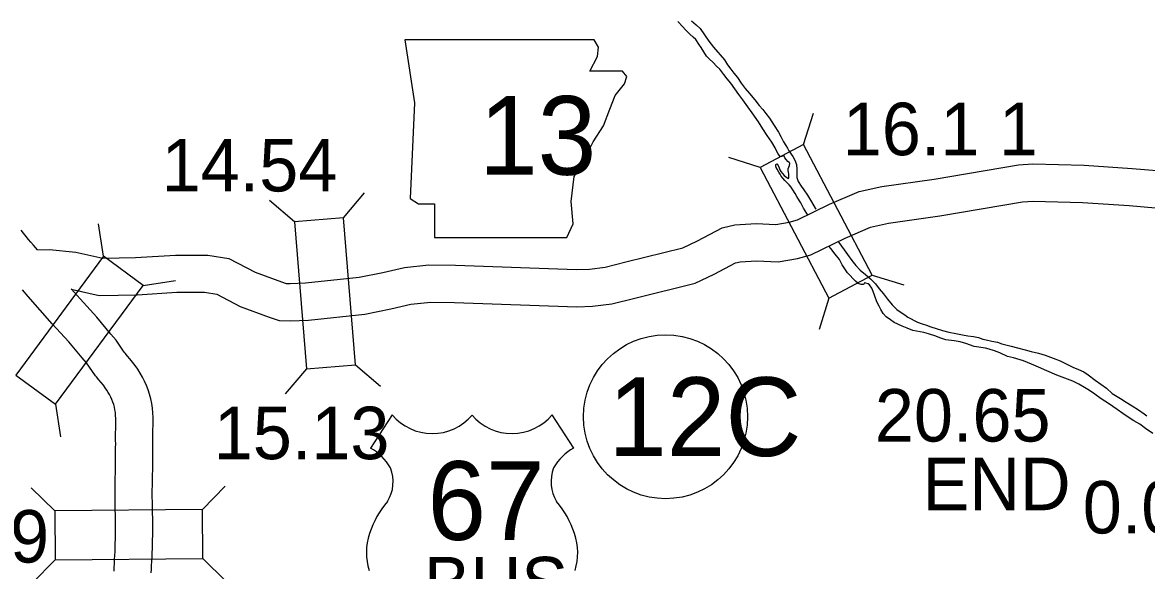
# Model space of a CAD drawing. Extents: x -939622 to -934222, y 1383701 to 1385301.
# Drawn here: x -936341.86 to -936314.72, y 1384548.05 to 1384561.29 of the extents above; entities that cross this region are included whole.
import ezdxf

# ---------------------------------------------------------------- set-up
doc = ezdxf.new("R2010")
doc.units = 0
for name, color, linetype in [('10', 7, 'Continuous'), ('20', 7, 'Continuous'), ('21', 7, 'Continuous'), ('22', 7, 'Continuous'), ('25', 7, 'Continuous'), ('27', 7, 'Continuous'), ('9', 7, 'Continuous')]:
    doc.layers.add(name, color=color, linetype=linetype)

msp = doc.modelspace()

# ---------------------------------------------------------------- linework, layer by layer
at = {"layer": '10'}
for points in [[(-936341.499, 1384555.794), (-936341.206, 1384555.808), (-936340.573, 1384555.743), (-936339.918, 1384555.597), (-936339.131, 1384555.612), (-936338.163, 1384555.671), (-936337.388, 1384555.671), (-936336.876, 1384555.586), (-936336.24, 1384555.254), (-936335.609, 1384555.022), (-936335.497, 1384554.985), (-936335.394, 1384554.981), (-936335.024, 1384554.996), (-936333.728, 1384555.136), (-936333.157, 1384555.248), (-936332.633, 1384555.371), (-936332.048, 1384555.436), (-936331.408, 1384555.427), (-936328.482, 1384555.318), (-936328.172, 1384555.333), (-936327.795, 1384555.378), (-936327.291, 1384555.506), (-936325.919, 1384555.841), (-936325.565, 1384556.011), (-936324.967, 1384556.328), (-936324.662, 1384556.402), (-936324.142, 1384556.431), (-936323.671, 1384556.407), (-936323.349, 1384556.461), (-936323.149, 1384556.519), (-936322.374, 1384556.895), (-936321.661, 1384557.202), (-936321.114, 1384557.325), (-936319.847, 1384557.503), (-936317.815, 1384557.852), (-936317.468, 1384557.871), (-936316.227, 1384557.837), (-936315.069, 1384557.76), (-936314.075, 1384557.676)], [(-936340.684, 1384554.845), (-936340.008, 1384554.695), (-936339.094, 1384554.713), (-936338.136, 1384554.771), (-936337.462, 1384554.771), (-936337.166, 1384554.722), (-936336.605, 1384554.43), (-936335.906, 1384554.173), (-936335.663, 1384554.092), (-936335.396, 1384554.08), (-936334.957, 1384554.098), (-936333.592, 1384554.245), (-936332.967, 1384554.368), (-936332.48, 1384554.482), (-936332.004, 1384554.535), (-936331.431, 1384554.527), (-936328.477, 1384554.417), (-936328.096, 1384554.435), (-936327.63, 1384554.491), (-936327.073, 1384554.633), (-936325.615, 1384554.989), (-936325.16, 1384555.207), (-936324.646, 1384555.48), (-936324.531, 1384555.508), (-936324.14, 1384555.529), (-936323.618, 1384555.503), (-936323.147, 1384555.583), (-936322.825, 1384555.676), (-936322, 1384556.076), (-936321.382, 1384556.342), (-936320.952, 1384556.439), (-936319.708, 1384556.614), (-936317.714, 1384556.956), (-936317.455, 1384556.971), (-936316.269, 1384556.938), (-936315.137, 1384556.863), (-936314.142, 1384556.779)], [(-936341.499, 1384555.794), (-936341.596, 1384555.908), (-936341.654, 1384555.978), (-936341.712, 1384556.048), (-936341.771, 1384556.121), (-936341.833, 1384556.196), (-936341.894, 1384556.27)], [(-936340.097, 1384552.756), (-936340.316, 1384553.066), (-936340.416, 1384553.186), (-936340.74, 1384553.575), (-936341.139, 1384554.011), (-936341.724, 1384554.673), (-936341.858, 1384554.827)], [(-936339.403, 1384553.329), (-936339.6, 1384553.611), (-936339.723, 1384553.761), (-936340.062, 1384554.167), (-936340.469, 1384554.612), (-936340.682, 1384554.854)], [(-936338.75, 1384547.993), (-936338.746, 1384548.083), (-936338.741, 1384548.175), (-936338.736, 1384548.272), (-936338.73, 1384548.373), (-936338.726, 1384548.478), (-936338.722, 1384548.582), (-936338.72, 1384548.687), (-936338.717, 1384548.792), (-936338.716, 1384548.897), (-936338.714, 1384549.003), (-936338.714, 1384549.11), (-936338.714, 1384549.216), (-936338.715, 1384549.322), (-936338.717, 1384549.427), (-936338.72, 1384549.528), (-936338.722, 1384549.626), (-936338.724, 1384549.722), (-936338.725, 1384549.817), (-936338.725, 1384549.909), (-936338.725, 1384550.001), (-936338.724, 1384550.094), (-936338.722, 1384550.186), (-936338.72, 1384550.277), (-936338.717, 1384550.37), (-936338.715, 1384550.466), (-936338.713, 1384550.562), (-936338.712, 1384550.656), (-936338.711, 1384550.749), (-936338.711, 1384550.839), (-936338.71, 1384550.927), (-936338.71, 1384551.016), (-936338.709, 1384551.108), (-936338.71, 1384551.2), (-936338.71, 1384551.288), (-936338.71, 1384551.374), (-936338.709, 1384551.461), (-936338.708, 1384551.551), (-936338.707, 1384551.647), (-936338.708, 1384551.749), (-936338.712, 1384551.857), (-936338.722, 1384551.971), (-936338.74, 1384552.087), (-936338.763, 1384552.199), (-936338.791, 1384552.309), (-936338.826, 1384552.418), (-936338.866, 1384552.522), (-936338.911, 1384552.624), (-936338.961, 1384552.723), (-936339.015, 1384552.819), (-936339.075, 1384552.912), (-936339.138, 1384553.003), (-936339.203, 1384553.086), (-936339.264, 1384553.161), (-936339.323, 1384553.231), (-936339.38, 1384553.302), (-936339.403, 1384553.329)], [(-936339.625, 1384548.512), (-936339.622, 1384548.609), (-936339.619, 1384548.708), (-936339.617, 1384548.809), (-936339.616, 1384548.91), (-936339.614, 1384549.01), (-936339.614, 1384549.11), (-936339.614, 1384549.21), (-936339.615, 1384549.309), (-936339.617, 1384549.408), (-936339.619, 1384549.508), (-936339.622, 1384549.608), (-936339.623, 1384549.708), (-936339.625, 1384549.809), (-936339.625, 1384549.909), (-936339.625, 1384550.008), (-936339.624, 1384550.106), (-936339.622, 1384550.203), (-936339.62, 1384550.302), (-936339.617, 1384550.397), (-936339.614, 1384550.486), (-936339.613, 1384550.574), (-936339.612, 1384550.663), (-936339.611, 1384550.753), (-936339.611, 1384550.844), (-936339.61, 1384550.934), (-936339.61, 1384551.023), (-936339.609, 1384551.108), (-936339.61, 1384551.194), (-936339.61, 1384551.285), (-936339.61, 1384551.38), (-936339.609, 1384551.473), (-936339.608, 1384551.563), (-936339.607, 1384551.647), (-936339.608, 1384551.726), (-936339.611, 1384551.798), (-936339.617, 1384551.866), (-936339.626, 1384551.929), (-936339.64, 1384551.994), (-936339.656, 1384552.058), (-936339.676, 1384552.119), (-936339.699, 1384552.181), (-936339.726, 1384552.24), (-936339.755, 1384552.299), (-936339.787, 1384552.355), (-936339.822, 1384552.41), (-936339.861, 1384552.466), (-936339.907, 1384552.525), (-936339.96, 1384552.59), (-936340.017, 1384552.659), (-936340.075, 1384552.729), (-936340.097, 1384552.756)], [(-936339.649, 1384548.035), (-936339.645, 1384548.128), (-936339.64, 1384548.224), (-936339.634, 1384548.321), (-936339.629, 1384548.416), (-936339.625, 1384548.512)]]:
    msp.add_lwpolyline(points, dxfattribs=at)
at = {"layer": '20'}
for p, q in [((-936322.999, 1384558.34), (-936322.764, 1384559.096)), ((-936324.051, 1384557.787), (-936324.807, 1384558.022)), ((-936335.295, 1384556.473), (-936335.899, 1384556.986)), ((-936334.111, 1384556.57), (-936333.598, 1384557.173)), ((-936339.906, 1384555.64), (-936340.024, 1384556.423)), ((-936321.341, 1384555.185), (-936320.584, 1384554.95)), ((-936338.949, 1384554.936), (-936338.166, 1384555.054)), ((-936322.392, 1384554.632), (-936322.627, 1384553.876)), ((-936335.006, 1384552.921), (-936335.519, 1384552.318)), ((-936333.822, 1384553.017), (-936333.219, 1384552.505)), ((-936341.063, 1384552.066), (-936340.945, 1384551.283)), ((-936341.081, 1384549.498), (-936341.646, 1384550.053)), ((-936337.517, 1384549.528), (-936336.962, 1384550.092)), ((-936341.071, 1384548.31), (-936341.627, 1384547.745)), ((-936337.508, 1384548.34), (-936336.943, 1384547.784))]:
    msp.add_line(p, q, dxfattribs=at)
for points in [[(-936321.341, 1384555.185), (-936322.999, 1384558.34), (-936324.051, 1384557.787), (-936322.392, 1384554.632)], [(-936333.822, 1384553.017), (-936334.111, 1384556.57), (-936335.295, 1384556.473), (-936335.006, 1384552.921)], [(-936341.063, 1384552.066), (-936338.949, 1384554.936), (-936339.906, 1384555.64), (-936342.02, 1384552.771)], [(-936341.071, 1384548.31), (-936337.508, 1384548.34), (-936337.517, 1384549.528), (-936341.081, 1384549.498)]]:
    msp.add_lwpolyline(points, close=True, dxfattribs=at)
at = {"layer": '21'}
msp.add_lwpolyline([(-936332.624, 1384560.868), (-936332.396, 1384559.345), (-936332.498, 1384557.036), (-936332.295, 1384556.909), (-936331.914, 1384556.909), (-936331.914, 1384556.097), (-936328.716, 1384556.097), (-936328.564, 1384556.427), (-936328.615, 1384556.96), (-936328.539, 1384557.569), (-936328.26, 1384558.051), (-936328.082, 1384558.406), (-936327.828, 1384558.787), (-936327.676, 1384559.193), (-936327.549, 1384559.523), (-936327.321, 1384559.802), (-936327.27, 1384559.98), (-936327.371, 1384560.107), (-936328.158, 1384560.107), (-936327.98, 1384560.462), (-936327.955, 1384560.69), (-936328.06, 1384560.866)], close=True, dxfattribs=at)
at = {"layer": '22'}
for p, q in [((-936332.935, 1384551.81), (-936333.455, 1384551.007)), ((-936329.075, 1384551.81), (-936328.555, 1384551.007))]:
    msp.add_line(p, q, dxfattribs=at)
for centre, radius, start, end in [((-936331.968, 1384552.624), 1.264, 220.075, 319.6701), ((-936330.042, 1384552.624), 1.264, 220.3299, 319.925), ((-936334.133, 1384549.842), 1.349, 30.7809, 59.9883), ((-936327.877, 1384549.842), 1.349, 120.0117, 149.2191), ((-936333.836, 1384550.197), 0.925, 328.8105, 21.2108), ((-936328.174, 1384550.197), 0.925, 158.7892, 211.1895), ((-936331.418, 1384548.302), 2.157, 138.9565, 162.6913), ((-936330.592, 1384548.302), 2.157, 17.3087, 41.0435), ((-936332.13, 1384548.479), 1.426, 160.9576, 197.3819), ((-936329.88, 1384548.479), 1.426, 342.6181, 19.0424)]:
    msp.add_arc(centre, radius, start, end, dxfattribs=at)
at = {"layer": '27'}
msp.add_circle((-936326.333, 1384551.767), 1.98, dxfattribs=at)
at = {"layer": '9'}
for points in [[(-936325.71, 1384561.327), (-936325.593, 1384561.228), (-936325.498, 1384561.14), (-936325.392, 1384560.986), (-936325.29, 1384560.838), (-936325.178, 1384560.687), (-936324.909, 1384560.384), (-936324.837, 1384560.265), (-936324.754, 1384560.159), (-936324.682, 1384560.064), (-936324.596, 1384559.958), (-936324.505, 1384559.822), (-936324.409, 1384559.692), (-936324.31, 1384559.571), (-936324.18, 1384559.415), (-936324.072, 1384559.282), (-936323.988, 1384559.182), (-936323.911, 1384559.087), (-936323.827, 1384558.975), (-936323.709, 1384558.8), (-936323.606, 1384558.64), (-936323.549, 1384558.533), (-936323.518, 1384558.468), (-936323.483, 1384558.406), (-936323.43, 1384558.317), (-936323.392, 1384558.251), (-936323.358, 1384558.189), (-936323.258, 1384558.047), (-936323.214, 1384557.964), (-936323.173, 1384557.86), (-936323.161, 1384557.737), (-936323.161, 1384557.622), (-936323.165, 1384557.544), (-936323.13, 1384557.446), (-936323.058, 1384557.336), (-936322.993, 1384557.244), (-936322.909, 1384557.117), (-936322.809, 1384556.957), (-936322.724, 1384556.803), (-936322.706, 1384556.775)], [(-936323.402, 1384557.418), (-936323.455, 1384557.474), (-936323.501, 1384557.53), (-936323.541, 1384557.574), (-936323.566, 1384557.622), (-936323.598, 1384557.669), (-936323.641, 1384557.74), (-936323.663, 1384557.785), (-936323.673, 1384557.826), (-936323.671, 1384557.857), (-936323.648, 1384557.875), (-936323.635, 1384557.867), (-936323.613, 1384557.831), (-936323.594, 1384557.777), (-936323.572, 1384557.724), (-936323.547, 1384557.688), (-936323.51, 1384557.641), (-936323.467, 1384557.594), (-936323.436, 1384557.568), (-936323.408, 1384557.544), (-936323.384, 1384557.527), (-936323.372, 1384557.521), (-936323.354, 1384557.53), (-936323.355, 1384557.575), (-936323.356, 1384557.627), (-936323.363, 1384557.675), (-936323.37, 1384557.71), (-936323.371, 1384557.75), (-936323.36, 1384557.795), (-936323.34, 1384557.829), (-936323.335, 1384557.886), (-936323.348, 1384557.904), (-936323.379, 1384557.927), (-936323.422, 1384557.974), (-936323.45, 1384558.021), (-936323.466, 1384558.06), (-936323.49, 1384558.072), (-936323.526, 1384558.053), (-936323.55, 1384558.052), (-936323.577, 1384558.06), (-936323.617, 1384558.111), (-936323.646, 1384558.17), (-936323.687, 1384558.262), (-936323.771, 1384558.396), (-936323.88, 1384558.556), (-936323.983, 1384558.721), (-936324.092, 1384558.887), (-936324.239, 1384559.106), (-936324.347, 1384559.245), (-936324.469, 1384559.417), (-936324.565, 1384559.547), (-936324.664, 1384559.683), (-936324.761, 1384559.819), (-936324.844, 1384559.928), (-936324.928, 1384560.031), (-936325.024, 1384560.155), (-936325.101, 1384560.232), (-936325.184, 1384560.317), (-936325.279, 1384560.408), (-936325.341, 1384560.473), (-936325.409, 1384560.579), (-936325.475, 1384560.683), (-936325.528, 1384560.766), (-936325.603, 1384560.872), (-936325.664, 1384560.934), (-936325.747, 1384561.007), (-936325.855, 1384561.11), (-936325.916, 1384561.181), (-936326.034, 1384561.307)], [(-936322.907, 1384556.65), (-936322.919, 1384556.672), (-936323, 1384556.799), (-936323.063, 1384556.927), (-936323.103, 1384556.983), (-936323.16, 1384557.087), (-936323.207, 1384557.158), (-936323.26, 1384557.241), (-936323.304, 1384557.309), (-936323.347, 1384557.365), (-936323.402, 1384557.418)], [(-936322.149, 1384555.979), (-936322.148, 1384555.977), (-936322.018, 1384555.797), (-936321.937, 1384555.684), (-936321.837, 1384555.536), (-936321.738, 1384555.419), (-936321.631, 1384555.304), (-936321.508, 1384555.199)], [(-936314.568, 1384551.36), (-936314.743, 1384551.482), (-936314.886, 1384551.59), (-936315.026, 1384551.67), (-936315.136, 1384551.74), (-936315.289, 1384551.848), (-936315.429, 1384551.94), (-936315.637, 1384552.083), (-936315.814, 1384552.202), (-936315.967, 1384552.312), (-936316.101, 1384552.402), (-936316.22, 1384552.472), (-936316.357, 1384552.55), (-936316.497, 1384552.624), (-936316.885, 1384552.772), (-936317.131, 1384552.877), (-936317.331, 1384552.962), (-936317.501, 1384553.036), (-936317.692, 1384553.119), (-936317.934, 1384553.185), (-936318.079, 1384553.221), (-936318.264, 1384553.307), (-936318.388, 1384553.355), (-936318.518, 1384553.397), (-936318.612, 1384553.422), (-936318.883, 1384553.46), (-936319.086, 1384553.533), (-936319.22, 1384553.578), (-936319.364, 1384553.602), (-936319.563, 1384553.621), (-936319.708, 1384553.669), (-936319.811, 1384553.711), (-936319.981, 1384553.77), (-936320.099, 1384553.798), (-936320.189, 1384553.82), (-936320.277, 1384553.832), (-936320.361, 1384553.848), (-936320.501, 1384553.908), (-936320.619, 1384553.951), (-936320.81, 1384554.045), (-936320.899, 1384554.103), (-936321.003, 1384554.179), (-936321.077, 1384554.258), (-936321.139, 1384554.353), (-936321.177, 1384554.436), (-936321.228, 1384554.537), (-936321.292, 1384554.701), (-936321.321, 1384554.791), (-936321.353, 1384554.868), (-936321.412, 1384554.954), (-936321.445, 1384554.974), (-936321.494, 1384554.994), (-936321.527, 1384554.996), (-936321.536, 1384554.981), (-936321.547, 1384554.969), (-936321.559, 1384554.957), (-936321.613, 1384554.961), (-936321.686, 1384554.987), (-936321.744, 1384555.036), (-936321.938, 1384555.239), (-936322.069, 1384555.432), (-936322.132, 1384555.559), (-936322.237, 1384555.689), (-936322.343, 1384555.825), (-936322.382, 1384555.878)], [(-936321.508, 1384555.199), (-936321.382, 1384555.099), (-936321.268, 1384554.979), (-936321.172, 1384554.858), (-936321.073, 1384554.731), (-936320.974, 1384554.607), (-936320.86, 1384554.468), (-936320.749, 1384554.357), (-936320.648, 1384554.281), (-936320.559, 1384554.223), (-936320.48, 1384554.17), (-936320.252, 1384554.053), (-936320.134, 1384554.01), (-936320.031, 1384553.974), (-936319.925, 1384553.94), (-936319.798, 1384553.895), (-936319.643, 1384553.845), (-936319.492, 1384553.812), (-936319.323, 1384553.777), (-936319.164, 1384553.745), (-936319.037, 1384553.721), (-936318.898, 1384553.703), (-936318.774, 1384553.676), (-936318.675, 1384553.643), (-936318.59, 1384553.624), (-936318.454, 1384553.588), (-936318.321, 1384553.564), (-936318.215, 1384553.53), (-936317.989, 1384553.47), (-936317.832, 1384553.428), (-936317.647, 1384553.382), (-936317.502, 1384553.343), (-936317.33, 1384553.299), (-936317.164, 1384553.249), (-936316.973, 1384553.182), (-936316.806, 1384553.113), (-936316.63, 1384553.027), (-936316.496, 1384552.961), (-936316.366, 1384552.907), (-936316.238, 1384552.85), (-936316.128, 1384552.778), (-936315.963, 1384552.649), (-936315.685, 1384552.452), (-936315.553, 1384552.325), (-936315.352, 1384552.204), (-936315.211, 1384552.12), (-936315.071, 1384552.03), (-936314.916, 1384551.932), (-936314.781, 1384551.836), (-936314.714, 1384551.786)]]:
    msp.add_lwpolyline(points, dxfattribs=at)

# ---------------------------------------------------------------- texts
at = {"layer": '21'}
msp.add_text('13', height=1.9008, dxfattribs=at).set_placement((-936330.834, 1384557.609))
at = {"layer": '22'}
for s, height, p in [('67', 1.9008, (-936332.081, 1384548.792)), ('BUS', 1.2672, (-936332.171, 1384547.115))]:
    msp.add_text(s, height=height, dxfattribs=at).set_placement(p)
at = {"layer": '25'}
for s, p in [('16.1 1', (-936322.054, 1384558.081)), ('14.54', (-936338.5, 1384557.206)), ('20.65', (-936321.279, 1384551.167)), ('15.13', (-936337.241, 1384550.741)), ('END', (-936320.13, 1384549.509)), ('0.0', (-936316.26, 1384548.948)), ('14.19', (-936345.457, 1384548.245))]:
    msp.add_text(s, height=1.2672, dxfattribs=at).set_placement(p)
at = {"layer": '27'}
msp.add_text('12C', height=1.9008, dxfattribs=at).set_placement((-936327.715, 1384550.817))

doc.saveas('drawing.dxf')
